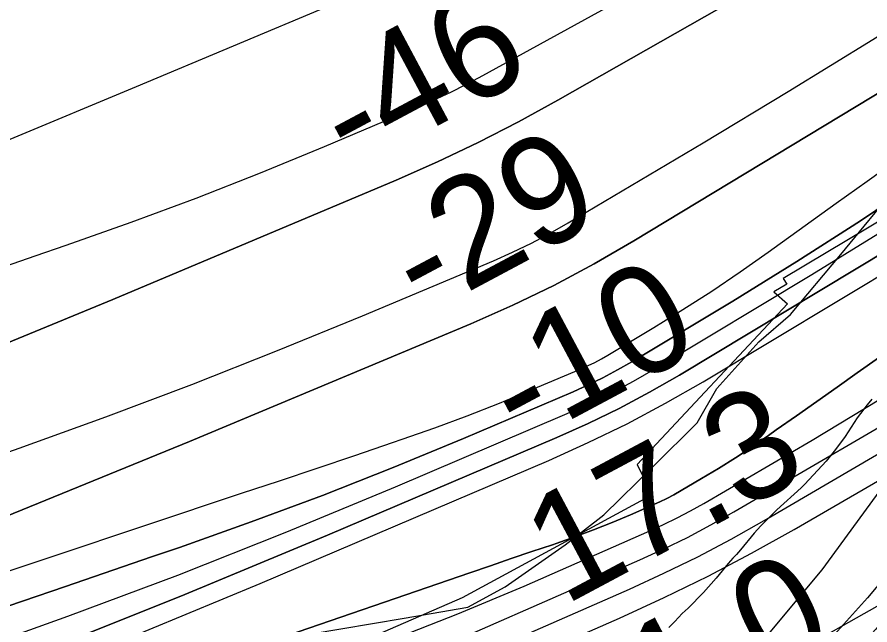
# Model space of a CAD drawing. Extents: x 3177185 to 3215018, y 812988 to 838321.
# Drawn here: x 3211712 to 3212242, y 827959 to 828337 of the extents above; entities that cross this region are included whole.
import ezdxf

# ---------------------------------------------------------------- set-up
doc = ezdxf.new("R2010")
doc.units = 0
for name, color, linetype in [('V-RIVR-EDGE', 7, 'Continuous'), ('V-RIVR-RANG', 7, 'Continuous'), ('V-ROAD-CNTR', 7, 'Continuous'), ('V-RRAP-RVMT', 7, 'Continuous'), ('V-SITE-VEGE', 7, 'Continuous'), ('V-TOPO-DPTH', 7, 'Continuous'), ('V-TOPO-MAJR', 7, 'Continuous'), ('V-TOPO-MINR', 7, 'Continuous'), ('V-TOPO-WATR', 7, 'Continuous')]:
    doc.layers.add(name, color=color, linetype=linetype)

msp = doc.modelspace()

# ---------------------------------------------------------------- linework, layer by layer
at = {"layer": 'V-RIVR-EDGE'}
for points in [[(3212223.98, 828189.25), (3212259.73, 828232.63), (3212304.18, 828280.77), (3212327.72, 828308.1), (3212379.55, 828350.14), (3212392.18, 828360.1), (3212441.4, 828399.1), (3212484.93, 828426.38), (3212527.15, 828448.44), (3212558.92, 828460.97), (3212588.08, 828475.68), (3212629.44, 828503.39), (3212674.27, 828525.89), (3212705.18, 828545.37), (3212757.4, 828568.28), (3212786.6, 828577.13)], [(3211704.32, 827926.69), (3211764.75, 827932.63), (3211793.02, 827936.9), (3211873.9, 827950.18), (3211952.61, 827963.46), (3211992.19, 827970.31), (3212015.25, 827982.86), (3212052.7, 828008.85), (3212076.65, 828027.48), (3212107.59, 828057.83), (3212134.61, 828084.72), (3212146.83, 828105.99), (3212172.98, 828135.05), (3212192.59, 828151.95), (3212223.98, 828189.25)]]:
    msp.add_lwpolyline(points, dxfattribs=at)
at = {"layer": 'V-ROAD-CNTR'}
msp.add_lwpolyline([(3212278.13, 828020.91), (3212240.52, 827976.08), (3212201.42, 827932.52), (3212178.38, 827911.17), (3212166.32, 827902.37), (3212153.29, 827894.52), (3212106.29, 827871.76), (3212057.51, 827853.2), (3211986.27, 827830.01), (3211914.69, 827806.48), (3211828.58, 827777.14), (3211742.55, 827747.44), (3211697.38, 827731.07), (3211652.25, 827713.79), (3211603.04, 827691.86), (3211554.58, 827670.62), (3211456.77, 827635.95), (3211358.27, 827601.14)], dxfattribs=at)
msp.add_spline([(3212784.04, 828348.86), (3212610.15, 828268.62), (3212500.86, 828208.2), (3212361.17, 828105.33), (3212289.92, 828011.63), (3212212.12, 827921.98), (3212160.44, 827881.32), (3212062.5, 827839.05), (3211919.46, 827792.25), (3211747.55, 827733.29), (3211657.99, 827699.93), (3211560.1, 827656.66), (3211363.42, 827587.05), (3211182.05, 827518.61), (3211077.49, 827480.62), (3210925.45, 827421.96), (3210802.69, 827370.03), (3210708.58, 827361.3), (3210560.17, 827356.57), (3210440.78, 827364.32), (3210309.26, 827359.73), (3210189.72, 827358.08), (3210079.22, 827334.44), (3209938.5, 827302.26)], degree=3, dxfattribs=at)
at = {"layer": 'V-RRAP-RVMT'}
for p, q in [((3212301.94, 828242.2), (3212188.19, 828174.23)), ((3212188.19, 828174.23), (3212190.39, 828170.85)), ((3212190.39, 828170.85), (3212182.32, 828166.1)), ((3212182.32, 828166.1), (3212190.9, 828158.61)), ((3212190.9, 828158.61), (3212097.37, 828058.84)), ((3212097.37, 828058.84), (3212106.7, 828039.96)), ((3212106.7, 828039.96), (3211988.7, 827976.07)), ((3211988.7, 827976.07), (3211860.28, 827920.48))]:
    msp.add_line(p, q, dxfattribs=at)
at = {"layer": 'V-SITE-VEGE'}
for p, q in [((3212243.12, 828099.29), (3212240.27, 828095.89)), ((3212240.27, 828095.89), (3212234.18, 828087.78)), ((3212234.18, 828087.78), (3212226.54, 828076.15)), ((3212226.54, 828076.15), (3212220.72, 828068.18)), ((3212220.72, 828068.18), (3212214.75, 828060.98)), ((3212214.75, 828060.98), (3212201.65, 828046.59)), ((3212201.65, 828046.59), (3212199.19, 828044.23)), ((3212199.19, 828044.23), (3212184.26, 828030.61)), ((3212212.34, 827993.46), (3212250.08, 828044.94)), ((3212184.26, 828030.61), (3212178.55, 828024.98)), ((3212178.55, 828024.98), (3212174.14, 828020.8)), ((3212174.14, 828020.8), (3212169.99, 828016.21)), ((3212169.99, 828016.21), (3212161.69, 828005.88)), ((3212161.69, 828005.88), (3212159.1, 828002.88)), ((3212156.89, 828000.65), (3212153.91, 827997.25)), ((3212159.1, 828002.88), (3212156.89, 828000.65)), ((3212153.91, 827997.25), (3212146.39, 827988.22)), ((3212178.03, 827952.26), (3212212.34, 827993.46)), ((3212146.39, 827988.22), (3212138.61, 827979.33)), ((3212138.61, 827979.33), (3212129.14, 827969.64)), ((3212125.38, 827966.37), (3212120.71, 827961.26)), ((3212129.14, 827969.64), (3212125.38, 827966.37)), ((3212120.71, 827961.26), (3212117.08, 827957.6))]:
    msp.add_line(p, q, dxfattribs=at)
at = {"layer": 'V-TOPO-DPTH'}
for points in [[(3211309.93, 827985), (3211426.4, 828026.28), (3211542.26, 828069.14), (3211657.22, 828114.38), (3211771.57, 828161.21), (3211947.63, 828235.42), (3211973.28, 828246.77), (3211998.63, 828258.72), (3212023.54, 828271.55), (3212048.17, 828284.98), (3212414.14, 828493.05), (3212487.2, 828534.79), (3212560.14, 828576.73), (3212632.9, 828618.97), (3212705.54, 828661.42), (3212786.85, 828709.16), (3212788.16, 829398.75)], [(3212786.78, 828670.84), (3212786.85, 828709.16), (3212705.54, 828661.42), (3212632.9, 828618.97), (3212560.14, 828576.73), (3212487.2, 828534.79), (3212414.14, 828493.05), (3212048.17, 828284.98), (3212023.54, 828271.55), (3211998.63, 828258.72), (3211973.28, 828246.77), (3211947.63, 828235.42), (3211771.57, 828161.21), (3211657.22, 828114.38), (3211542.26, 828069.14), (3211426.4, 828026.28), (3211309.93, 827985)], [(3211405.56, 827960.81), (3211468.41, 827982.9), (3211531.25, 828004.99), (3211594.1, 828027.07), (3211656.94, 828049.15), (3211713.37, 828068.98), (3211767.14, 828088.41), (3211820.65, 828108.48), (3211873.8, 828129.5), (3211926.71, 828151.16), (3212008.09, 828185.34), (3212020, 828190.63), (3212031.74, 828196.25), (3212043.24, 828202.35), (3212054.58, 828208.78), (3212138.3, 828258.58), (3212191.21, 828290.43), (3212243.87, 828322.66), (3212296.19, 828355.45), (3212348.28, 828388.63), (3212718.13, 828627), (3212738.38, 828640.01)], [(3211405.56, 827960.81), (3211468.41, 827982.9), (3211531.25, 828004.99), (3211594.1, 828027.07), (3211656.94, 828049.15), (3211713.37, 828068.98), (3211767.14, 828088.41), (3211820.65, 828108.48), (3211873.8, 828129.5), (3211926.71, 828151.16), (3212008.09, 828185.34), (3212020, 828190.63), (3212031.74, 828196.25), (3212043.24, 828202.35), (3212054.58, 828208.78), (3212138.3, 828258.58), (3212191.21, 828290.43), (3212243.87, 828322.66), (3212296.19, 828355.45), (3212348.28, 828388.63), (3212718.13, 828627), (3212738.38, 828640.01)], [(3211358.7, 827897.06), (3211474.76, 827938.54), (3211590.28, 827981.46), (3211704.98, 828026.53), (3211819.14, 828073.02), (3211994.06, 828146.18), (3212020.06, 828157.74), (3212045.67, 828170.04), (3212070.71, 828183.47), (3212095.37, 828197.65), (3212273.17, 828305.17), (3212375.58, 828367.39), (3212477.81, 828429.9), (3212579.78, 828492.85), (3212681.58, 828556.07), (3212786.69, 828621.67), (3212786.63, 828589.71)], [(3212786.69, 828621.67), (3212681.58, 828556.07), (3212579.78, 828492.85), (3212477.81, 828429.9), (3212375.58, 828367.39), (3212273.17, 828305.17), (3212095.37, 828197.65), (3212070.71, 828183.47), (3212045.67, 828170.04), (3212020.06, 828157.74), (3211994.06, 828146.18), (3211819.14, 828073.02), (3211704.98, 828026.53), (3211590.28, 827981.46), (3211474.76, 827938.54), (3211358.7, 827897.06)], [(3212786.56, 828551.59), (3212782.55, 828548.76), (3212582.77, 828407.17), (3212502.23, 828351.47), (3212420.87, 828297.01), (3212338.29, 828244.43), (3212254.89, 828193.1), (3212123.59, 828114.35), (3212105.03, 828103.73), (3212086.19, 828093.63), (3212066.96, 828084.32), (3212047.46, 828075.54), (3211905.03, 828014.9), (3211813.76, 827977.1), (3211722.02, 827940.52), (3211629.57, 827905.76), (3211536.65, 827872.22), (3211263.28, 827776.59)], [(3211263.28, 827776.59), (3211536.65, 827872.22), (3211629.57, 827905.76), (3211722.02, 827940.52), (3211813.76, 827977.1), (3211905.03, 828014.9), (3212047.46, 828075.54), (3212066.96, 828084.32), (3212086.19, 828093.63), (3212105.03, 828103.73), (3212123.59, 828114.35), (3212254.89, 828193.1), (3212338.29, 828244.43), (3212420.87, 828297.01), (3212502.23, 828351.47), (3212582.77, 828407.17), (3212782.55, 828548.76), (3212786.56, 828551.59)], [(3212454.91, 828270.54), (3212234.18, 828115.68), (3212221.59, 828106.84), (3212209.01, 828097.99), (3212196.43, 828089.13), (3212183.85, 828080.26), (3212178.95, 828076.81), (3212168.74, 828069.8), (3212158.42, 828062.97), (3212147.93, 828056.41), (3212137.32, 828050.03), (3212120.1, 828039.98), (3212115.86, 828037.67), (3212111.5, 828035.61), (3212093.22, 828027.6), (3212081.81, 828022.79), (3212070.32, 828018.18), (3212058.71, 828013.88), (3212047.02, 828009.79), (3212044.76, 828009.03), (3212031.88, 828004.7), (3212019.01, 828000.35), (3212006.15, 827995.97), (3211993.29, 827991.57), (3211740.28, 827904.72)], [(3212274.92, 828236.25), (3212236.1, 828210.07), (3212196.64, 828184.85), (3212156.77, 828160.26), (3212093.96, 828122.59), (3212085.08, 828117.51), (3212076.07, 828112.68), (3212066.87, 828108.23), (3212057.54, 828104.02), (3211989.41, 828075.02), (3211945.73, 828056.98), (3211901.81, 828039.59), (3211857.52, 828023.16), (3211812.98, 828007.37), (3211795.5, 828001.39), (3211742.02, 827983.13), (3211688.53, 827964.91), (3211635.01, 827946.77), (3211581.48, 827928.67), (3211517.94, 827907.23), (3211452.74, 827885.48), (3211387.45, 827864.01)], [(3211387.45, 827864.01), (3211452.74, 827885.48), (3211517.94, 827907.23), (3211581.48, 827928.67), (3211635.01, 827946.77), (3211688.53, 827964.91), (3211742.02, 827983.13), (3211795.5, 828001.39), (3211812.98, 828007.37), (3211857.52, 828023.16), (3211901.81, 828039.59), (3211945.73, 828056.98), (3211989.41, 828075.02), (3212057.54, 828104.02), (3212066.87, 828108.23), (3212076.07, 828112.68), (3212085.08, 828117.51), (3212093.96, 828122.59), (3212156.77, 828160.26), (3212196.64, 828184.85), (3212236.1, 828210.07), (3212274.92, 828236.25)]]:
    msp.add_lwpolyline(points, dxfattribs=at)
at = {"layer": 'V-TOPO-MAJR'}
for points in [[(3211405.88, 828077.14), (3211522.79, 828118.52), (3211572.87, 828136.16), (3211622.99, 828153.7), (3211673.15, 828171.09), (3211723.36, 828188.38), (3211742.52, 828194.95), (3211783, 828209.3), (3211823.28, 828224.21), (3211863.23, 828239.95), (3211902.98, 828256.25), (3211964.27, 828282.14), (3211973.14, 828286.05), (3211981.92, 828290.14), (3211990.57, 828294.51), (3211999.13, 828299.06), (3212096.49, 828352.78), (3212153.59, 828384.47), (3212210.58, 828416.33), (3212267.43, 828448.47), (3212324.17, 828480.78), (3212779.67, 828741.62), (3212786.92, 828745.76)], [(3211398.27, 827724.98), (3211421.7, 827731.58), (3211534.57, 827762.85), (3211613.87, 827786.66), (3211692.38, 827812.69), (3211769.71, 827842.04), (3211846.24, 827873.62), (3212092.65, 827981.5), (3212113.98, 827991.28), (3212135.05, 828001.54), (3212155.76, 828012.53), (3212176.22, 828024.01), (3212385.79, 828146.37), (3212467.62, 828196.34), (3212548.02, 828248.41), (3212626.31, 828303.61), (3212703.18, 828360.91), (3212786.32, 828425.48)]]:
    msp.add_lwpolyline(points, dxfattribs=at)
at = {"layer": 'V-TOPO-MINR'}
for points in [[(3211054.6, 827996.22), (3211471.39, 828164.14), (3211550.28, 828196.12), (3211629.09, 828228.31), (3211707.75, 828260.84), (3211786.33, 828293.58), (3211906.8, 828344.07), (3211925, 828351.89), (3211943.12, 828359.92), (3211961.09, 828368.25), (3211978.97, 828376.8), (3212566.85, 828664.07), (3212609.98, 828685.56), (3212652.86, 828707.5), (3212695.4, 828730.1), (3212737.71, 828753.15), (3212786.99, 828780.5)], [(3211309.93, 827985), (3211426.4, 828026.28), (3211542.26, 828069.14), (3211657.22, 828114.38), (3211771.57, 828161.21), (3211947.63, 828235.42), (3211973.28, 828246.77), (3211998.63, 828258.72), (3212023.54, 828271.55), (3212048.17, 828284.98), (3212414.14, 828493.05), (3212487.2, 828534.79), (3212560.14, 828576.73), (3212632.9, 828618.97), (3212705.54, 828661.42), (3212786.85, 828709.16)], [(3211405.56, 827960.81), (3211468.41, 827982.9), (3211531.25, 828004.99), (3211594.1, 828027.07), (3211656.94, 828049.15), (3211713.37, 828068.98), (3211767.14, 828088.41), (3211820.65, 828108.48), (3211873.8, 828129.5), (3211926.71, 828151.16), (3212008.09, 828185.34), (3212020, 828190.63), (3212031.74, 828196.25), (3212043.24, 828202.35), (3212054.58, 828208.78), (3212138.3, 828258.58), (3212191.21, 828290.43), (3212243.87, 828322.66), (3212296.19, 828355.45), (3212348.28, 828388.63), (3212718.13, 828627), (3212738.38, 828640.01)], [(3211358.7, 827897.06), (3211474.76, 827938.54), (3211590.28, 827981.46), (3211704.98, 828026.53), (3211819.14, 828073.02), (3211994.06, 828146.18), (3212020.06, 828157.74), (3212045.67, 828170.04), (3212070.71, 828183.47), (3212095.37, 828197.65), (3212273.17, 828305.17), (3212375.58, 828367.39), (3212477.81, 828429.9), (3212579.78, 828492.85), (3212681.58, 828556.07), (3212786.69, 828621.67)], [(3211398.94, 827805.63), (3211516.03, 827847.73), (3211632.51, 827891.39), (3211748.09, 827937.39), (3211863.06, 827984.96), (3212042.41, 828061.3), (3212067, 828072.37), (3212091.25, 828084.11), (3212115, 828096.83), (3212138.41, 828110.22), (3212306.61, 828211.05), (3212411.3, 828274.55), (3212515.54, 828338.76), (3212619.12, 828404.05), (3212722.26, 828470.04), (3212786.48, 828511.6)], [(3211385.7, 827690.07), (3211476.59, 827715.69), (3211566.47, 827744.2), (3211654.86, 827777.06), (3211742.26, 827812.81), (3212086.37, 827963.46), (3212114.08, 827976.15), (3212141.48, 827989.45), (3212168.41, 828003.68), (3212195.04, 828018.51), (3212556.79, 828228.11), (3212629.37, 828270.96), (3212701.46, 828314.59), (3212772.83, 828359.39), (3212786.21, 828367.99)], [(3211410.31, 827632.21), (3211446.33, 827644.37), (3211482.37, 827656.49), (3211518.43, 827668.53), (3211554.5, 827680.53), (3211671, 827719.16), (3211756.69, 827749.22), (3211841.62, 827781.21), (3211925.4, 827816.09), (3212008.41, 827852.91), (3212148.6, 827917.99), (3212160.87, 827923.86), (3212173.03, 827929.93), (3212185.05, 827936.28), (3212196.97, 827942.83), (3212315.08, 828009.6), (3212385.39, 828050.62), (3212454.9, 828092.91), (3212523.23, 828137.09), (3212590.76, 828182.53), (3212773.65, 828309.27), (3212786.11, 828317.87)], [(3211740.28, 827904.72), (3211993.29, 827991.57), (3212006.15, 827995.97), (3212019.01, 828000.35), (3212031.88, 828004.7), (3212044.76, 828009.03), (3212047.02, 828009.79), (3212058.71, 828013.88), (3212070.32, 828018.18), (3212081.81, 828022.79), (3212093.22, 828027.6), (3212111.5, 828035.61), (3212115.86, 828037.67), (3212120.1, 828039.98), (3212137.32, 828050.03), (3212147.93, 828056.41), (3212158.42, 828062.97), (3212168.74, 828069.8), (3212178.95, 828076.81), (3212183.85, 828080.26), (3212196.43, 828089.13), (3212209.01, 828097.99), (3212221.59, 828106.84), (3212234.18, 828115.68), (3212454.91, 828270.54)], [(3211674.21, 827981.9), (3211851.59, 828040.95), (3211875.02, 828048.77), (3211898.44, 828056.62), (3211921.85, 828064.5), (3211945.25, 828072.4), (3211951.32, 828074.45), (3211971.59, 828081.57), (3211991.75, 828089), (3212011.73, 828096.89), (3212031.6, 828105.08), (3212062.59, 828118.27), (3212066.83, 828120.18), (3212071.01, 828122.21), (3212075.11, 828124.4), (3212079.14, 828126.71), (3212107.71, 828143.84), (3212125.83, 828155.03), (3212143.76, 828166.51), (3212161.4, 828178.45), (3212178.84, 828190.68), (3212182.6, 828193.39), (3212201.79, 828207.19), (3212220.99, 828220.97), (3212240.21, 828234.72), (3212259.44, 828248.45)], [(3211387.45, 827864.01), (3211452.74, 827885.48), (3211517.94, 827907.23), (3211581.48, 827928.67), (3211635.01, 827946.77), (3211688.53, 827964.91), (3211742.02, 827983.13), (3211795.5, 828001.39), (3211812.98, 828007.37), (3211857.52, 828023.16), (3211901.81, 828039.59), (3211945.73, 828056.98), (3211989.41, 828075.02), (3212057.54, 828104.02), (3212066.87, 828108.23), (3212076.07, 828112.68), (3212085.08, 828117.51), (3212093.96, 828122.59), (3212156.77, 828160.26), (3212196.64, 828184.85), (3212236.1, 828210.07), (3212274.92, 828236.25)], [(3211377.48, 827837.49), (3211423.08, 827853.11), (3211468.66, 827868.75), (3211514.23, 827884.45), (3211559.79, 827900.19), (3211674.75, 827939.96), (3211743.51, 827964.56), (3211811.9, 827990.1), (3211879.74, 828017.05), (3211947.22, 828044.96), (3212052.5, 828089.78), (3212066.91, 828096.28), (3212081.13, 828103.16), (3212095.05, 828110.62), (3212108.77, 828118.47), (3212205.83, 828176.68), (3212267.45, 828214.64)], [(3211418.14, 827754.6), (3211466.52, 827770.16), (3211514.97, 827785.47), (3211563.48, 827800.58), (3211612.08, 827815.4), (3211660.74, 827830.03), (3211691.54, 827839.18), (3211755.22, 827859.41), (3211818.33, 827881.19), (3211880.59, 827905.3), (3211942.28, 827930.95), (3212098.94, 827999.53), (3212113.88, 828006.39), (3212128.66, 828013.58), (3212143.17, 828021.29), (3212157.51, 828029.33), (3212288.11, 828105.58)], [(3211383.9, 827763.45), (3211457.74, 827788.29), (3211531.64, 827812.97), (3211605.57, 827837.54), (3211689.66, 827865.37), (3211732.15, 827879.34), (3211774.67, 827893.2), (3211817.25, 827906.9), (3211859.86, 827920.48), (3211902.25, 827934.65), (3211944.3, 827949.71), (3211985.86, 827966.09), (3212027.08, 827983.36), (3212105.22, 828017.57), (3212113.79, 828021.5), (3212122.26, 828025.63), (3212130.58, 828030.04), (3212138.81, 828034.65), (3212206.08, 828073.94), (3212247.47, 828098.95)]]:
    msp.add_lwpolyline(points, dxfattribs=at)
at = {"layer": 'V-TOPO-WATR'}
msp.add_lwpolyline([(3211263.28, 827776.59), (3211536.65, 827872.22), (3211629.57, 827905.76), (3211722.02, 827940.52), (3211813.76, 827977.1), (3211905.03, 828014.9), (3212047.46, 828075.54), (3212066.96, 828084.32), (3212086.19, 828093.63), (3212105.03, 828103.73), (3212123.59, 828114.35), (3212254.89, 828193.1), (3212338.29, 828244.43), (3212420.87, 828297.01), (3212502.23, 828351.47), (3212582.77, 828407.17), (3212782.55, 828548.76), (3212786.56, 828551.59)], dxfattribs=at)

# ---------------------------------------------------------------- texts
at = {"layer": 'V-RIVR-RANG'}
for s, rotation, p in [('-46', 28.0929, (3211919.71, 828240.38)), ('-29', 28.0929, (3211964.02, 828150.67)), ('-10', 28.0929, (3212024.86, 828069.79)), ('17.3', 28.0929, (3212051.95, 827970.9)), ('41.0', 27.8083, (3212068.6, 827867.12))]:
    msp.add_text(s, height=67, rotation=rotation, dxfattribs=at).set_placement(p)

doc.saveas('drawing.dxf')
